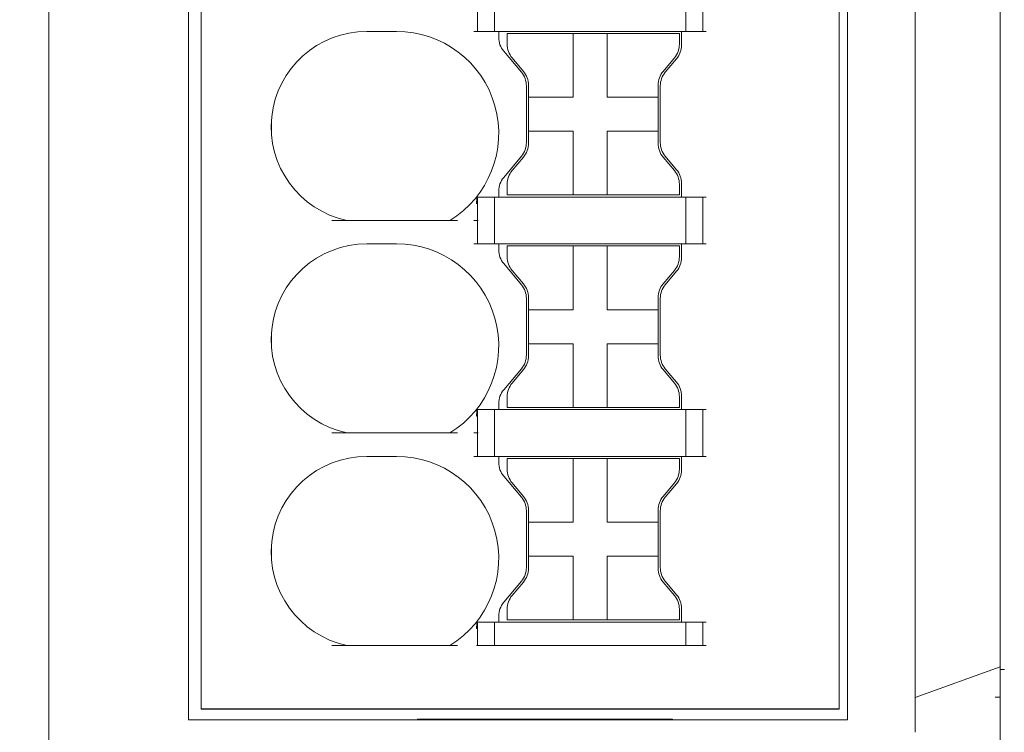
# Model space of a CAD drawing. Header units: millimetres. Extents: x -1114 to 1396, y -630 to 631.
# Tile 670 of 780: x 341 to 364, y 441 to 458. Entities that reach past the tile are written whole.
import ezdxf

# ---------------------------------------------------------------- set-up
doc = ezdxf.new("R2010")
doc.units = ezdxf.units.MM
doc.header["$MEASUREMENT"] = 0

msp = doc.modelspace()

# ---------------------------------------------------------------- linework, layer by layer
msp.add_line((360.3073, 441.2777), (345.3073, 441.2777))
at = {"lineweight": 18}
for points, knots in [([(1038.9843, -629.7647), (1038.9843, -629.7647), (-1111.4882, -629.7647), (-1111.4882, -629.7647), (-1111.4882, -629.7647), (-1111.4882, -629.7647), (-1111.4882, 630.7883), (-1111.4882, 630.7883), (-1111.4882, 630.7883), (-1111.4882, 630.7883), (1038.9843, 630.7883), (1038.9843, 630.7883)], [0, 0, 0, 0, 0.3333333, 0.3333333, 0.3333333, 0.3333333, 0.6666667, 0.6666667, 0.6666667, 0.6666667, 1, 1, 1, 1]), ([(362.0939, 442.2109), (362.0935, 442.712), (362.0936, 443.213), (362.0936, 443.7141), (362.0936, 443.7141), (362.0937, 444.2152), (362.0937, 444.7163), (362.0936, 445.2173), (362.0936, 445.2173), (362.0936, 446.2195), (362.0936, 447.2216), (362.0936, 448.2238), (362.0936, 448.2238), (362.0936, 450.228), (362.0936, 452.2323), (362.0936, 454.2366), (362.0936, 454.2366), (362.0936, 458.2452), (362.0937, 462.2538), (362.0936, 466.2623)], [0, 0, 0, 0, 0.2, 0.2, 0.2, 0.2, 0.4, 0.4, 0.4, 0.4, 0.6, 0.6, 0.6, 0.6, 0.8, 0.8, 0.8, 0.8, 1, 1, 1, 1]), ([(364.0936, 466.2623), (364.0936, 462.3518), (364.0936, 458.4413), (364.0936, 454.5307), (364.0936, 454.5307), (364.0936, 452.5754), (364.0936, 450.6202), (364.0936, 448.6649), (364.0936, 448.6649), (364.0936, 447.6873), (364.0936, 446.7096), (364.0936, 445.732), (364.0936, 445.732), (364.0936, 444.7544), (364.0936, 443.7767), (364.0936, 442.7991)], [0, 0, 0, 0, 0.25, 0.25, 0.25, 0.25, 0.5, 0.5, 0.5, 0.5, 0.75, 0.75, 0.75, 0.75, 1, 1, 1, 1]), ([(349.2026, 457.2277), (348.0518, 457.2277), (347.0865, 456.3593), (346.9651, 455.2149), (346.9651, 455.2149), (346.8438, 454.0705), (347.6056, 453.019), (348.7309, 452.7777)], [0, 0, 0, 0, 0.5, 0.5, 0.5, 0.5, 1, 1, 1, 1]), ([(349.2026, 457.2277), (348.0518, 457.2277), (347.0865, 456.3593), (346.9651, 455.2149), (346.9651, 455.2149), (346.8438, 454.0705), (347.6056, 453.019), (348.7309, 452.7777)], [0, 0, 0, 0, 0.5, 0.5, 0.5, 0.5, 1, 1, 1, 1]), ([(351.1506, 452.7777), (352.0696, 453.3372), (352.504, 454.4399), (352.2135, 455.4758), (352.2135, 455.4758), (351.9229, 456.5117), (350.9785, 457.2277), (349.9026, 457.2277)], [0, 0, 0, 0, 0.5, 0.5, 0.5, 0.5, 1, 1, 1, 1]), ([(351.1506, 452.7777), (352.0696, 453.3372), (352.504, 454.4399), (352.2135, 455.4758), (352.2135, 455.4758), (351.9229, 456.5117), (350.9785, 457.2277), (349.9026, 457.2277)], [0, 0, 0, 0, 0.5, 0.5, 0.5, 0.5, 1, 1, 1, 1]), ([(351.778, 453.1746), (351.78, 453.1918), (351.7819, 453.209), (351.7835, 453.2258), (351.7835, 453.2258), (351.7846, 453.2379), (351.7855, 453.2499), (351.7861, 453.2618), (351.7861, 453.2618), (351.787, 453.2783), (351.7874, 453.2949), (351.7863, 453.3068), (351.7863, 453.3068), (351.7855, 453.3154), (351.7839, 453.3216), (351.7823, 453.3277)], [0, 0, 0, 0, 0.25, 0.25, 0.25, 0.25, 0.5, 0.5, 0.5, 0.5, 0.75, 0.75, 0.75, 0.75, 1, 1, 1, 1]), ([(351.7823, 453.3277), (351.7848, 453.3277), (351.7876, 453.3277), (351.7901, 453.3277), (351.7901, 453.3277), (351.7925, 453.3277), (351.7947, 453.3277), (351.7961, 453.3277)], [0, 0, 0, 0, 0.5, 0.5, 0.5, 0.5, 1, 1, 1, 1]), ([(351.7961, 453.3277), (351.7999, 453.3117), (351.8039, 453.2728), (351.8049, 453.2574), (351.8049, 453.2574), (351.8066, 453.2322), (351.8074, 453.1896), (351.8074, 453.1746)], [0, 0, 0, 0, 0.5, 0.5, 0.5, 0.5, 1, 1, 1, 1]), ([(349.2026, 452.2277), (348.0518, 452.2277), (347.0865, 451.3593), (346.9651, 450.2149), (346.9651, 450.2149), (346.8438, 449.0705), (347.6056, 448.019), (348.7309, 447.7777)], [0, 0, 0, 0, 0.5, 0.5, 0.5, 0.5, 1, 1, 1, 1]), ([(349.2026, 452.2277), (348.0518, 452.2277), (347.0865, 451.3593), (346.9651, 450.2149), (346.9651, 450.2149), (346.8438, 449.0705), (347.6056, 448.019), (348.7309, 447.7777)], [0, 0, 0, 0, 0.5, 0.5, 0.5, 0.5, 1, 1, 1, 1]), ([(351.1506, 447.7777), (352.0696, 448.3372), (352.504, 449.4399), (352.2135, 450.4758), (352.2135, 450.4758), (351.9229, 451.5117), (350.9785, 452.2277), (349.9026, 452.2277)], [0, 0, 0, 0, 0.5, 0.5, 0.5, 0.5, 1, 1, 1, 1]), ([(351.1506, 447.7777), (352.0696, 448.3372), (352.504, 449.4399), (352.2135, 450.4758), (352.2135, 450.4758), (351.9229, 451.5117), (350.9785, 452.2277), (349.9026, 452.2277)], [0, 0, 0, 0, 0.5, 0.5, 0.5, 0.5, 1, 1, 1, 1]), ([(351.778, 448.1746), (351.78, 448.1918), (351.7819, 448.209), (351.7835, 448.2258), (351.7835, 448.2258), (351.7846, 448.2379), (351.7855, 448.2499), (351.7861, 448.2618), (351.7861, 448.2618), (351.787, 448.2783), (351.7874, 448.2949), (351.7863, 448.3068), (351.7863, 448.3068), (351.7855, 448.3154), (351.7839, 448.3216), (351.7823, 448.3277)], [0, 0, 0, 0, 0.25, 0.25, 0.25, 0.25, 0.5, 0.5, 0.5, 0.5, 0.75, 0.75, 0.75, 0.75, 1, 1, 1, 1]), ([(351.7823, 448.3277), (351.7848, 448.3277), (351.7876, 448.3277), (351.7901, 448.3277), (351.7901, 448.3277), (351.7925, 448.3277), (351.7947, 448.3277), (351.7961, 448.3277)], [0, 0, 0, 0, 0.5, 0.5, 0.5, 0.5, 1, 1, 1, 1]), ([(351.7961, 448.3277), (351.7999, 448.3117), (351.8039, 448.2728), (351.8049, 448.2574), (351.8049, 448.2574), (351.8066, 448.2322), (351.8074, 448.1896), (351.8074, 448.1746)], [0, 0, 0, 0, 0.5, 0.5, 0.5, 0.5, 1, 1, 1, 1]), ([(349.2026, 447.2277), (348.0518, 447.2277), (347.0865, 446.3593), (346.9651, 445.2149), (346.9651, 445.2149), (346.8438, 444.0705), (347.6056, 443.019), (348.7309, 442.7777)], [0, 0, 0, 0, 0.5, 0.5, 0.5, 0.5, 1, 1, 1, 1]), ([(349.2026, 447.2277), (348.0518, 447.2277), (347.0865, 446.3593), (346.9651, 445.2149), (346.9651, 445.2149), (346.8438, 444.0705), (347.6056, 443.019), (348.7309, 442.7777)], [0, 0, 0, 0, 0.5, 0.5, 0.5, 0.5, 1, 1, 1, 1]), ([(351.1506, 442.7777), (352.0696, 443.3372), (352.504, 444.4399), (352.2135, 445.4758), (352.2135, 445.4758), (351.9229, 446.5117), (350.9785, 447.2277), (349.9026, 447.2277)], [0, 0, 0, 0, 0.5, 0.5, 0.5, 0.5, 1, 1, 1, 1]), ([(351.1506, 442.7777), (352.0696, 443.3372), (352.504, 444.4399), (352.2135, 445.4758), (352.2135, 445.4758), (351.9229, 446.5117), (350.9785, 447.2277), (349.9026, 447.2277)], [0, 0, 0, 0, 0.5, 0.5, 0.5, 0.5, 1, 1, 1, 1]), ([(351.778, 443.1746), (351.78, 443.1918), (351.7819, 443.209), (351.7835, 443.2258), (351.7835, 443.2258), (351.7846, 443.2379), (351.7855, 443.2499), (351.7861, 443.2618), (351.7861, 443.2618), (351.787, 443.2783), (351.7874, 443.2949), (351.7863, 443.3068), (351.7863, 443.3068), (351.7855, 443.3154), (351.7839, 443.3216), (351.7823, 443.3277)], [0, 0, 0, 0, 0.25, 0.25, 0.25, 0.25, 0.5, 0.5, 0.5, 0.5, 0.75, 0.75, 0.75, 0.75, 1, 1, 1, 1]), ([(351.7823, 443.3277), (351.7848, 443.3277), (351.7876, 443.3277), (351.7901, 443.3277), (351.7901, 443.3277), (351.7925, 443.3277), (351.7947, 443.3277), (351.7961, 443.3277)], [0, 0, 0, 0, 0.5, 0.5, 0.5, 0.5, 1, 1, 1, 1]), ([(351.7961, 443.3277), (351.7999, 443.3117), (351.8039, 443.2728), (351.8049, 443.2574), (351.8049, 443.2574), (351.8066, 443.2322), (351.8074, 443.1896), (351.8074, 443.1746)], [0, 0, 0, 0, 0.5, 0.5, 0.5, 0.5, 1, 1, 1, 1]), ([(364.0936, 439.2607), (364.0936, 439.2592), (364.0936, 439.2795), (364.0936, 439.3317), (364.0936, 439.3317), (364.0936, 439.3838), (364.0936, 439.4637), (364.0936, 439.5687), (364.0936, 439.5687), (364.0936, 439.7787), (364.0936, 440.0905), (364.0936, 440.4522), (364.0936, 440.4522), (364.0936, 440.633), (364.0936, 440.8255), (364.0936, 441.0218), (364.0936, 441.0218), (364.0936, 441.2181), (364.0936, 441.4165), (364.0936, 441.614)], [0, 0, 0, 0, 0.2, 0.2, 0.2, 0.2, 0.4, 0.4, 0.4, 0.4, 0.6, 0.6, 0.6, 0.6, 0.8, 0.8, 0.8, 0.8, 1, 1, 1, 1]), ([(362.0951, 440.7336), (362.0955, 440.7772), (362.0954, 440.821), (362.095, 440.8649), (362.095, 440.8649), (362.0946, 440.9088), (362.0939, 440.9529), (362.0934, 440.997), (362.0934, 440.997), (362.0923, 441.0852), (362.0917, 441.1736), (362.0948, 441.2623)], [0, 0, 0, 0, 0.3333333, 0.3333333, 0.3333333, 0.3333333, 0.6666667, 0.6666667, 0.6666667, 0.6666667, 1, 1, 1, 1])]:
    msp.add_open_spline(points, degree=3, knots=knots, dxfattribs=at)
for points in [[(341.7239, 441.2623), (341.7239, 441.2623), (341.7239, 469.4623), (341.7239, 469.4623)], [(341.7239, 441.2623), (341.7239, 441.2623), (341.7239, 469.4623), (341.7239, 469.4623)], [(360.5073, 441.0277), (360.5073, 441.0277), (360.5073, 468.0277), (360.5073, 468.0277)], [(345.0073, 441.0277), (345.0073, 441.0277), (345.0073, 467.7931), (345.0073, 467.7931)], [(345.3073, 441.2777), (345.3073, 441.2777), (345.3073, 467.7777), (345.3073, 467.7777)], [(345.3073, 441.2777), (345.3073, 441.2777), (345.3073, 467.7777), (345.3073, 467.7777)], [(360.3073, 467.7777), (360.3073, 467.7777), (360.3073, 441.2777), (360.3073, 441.2777)], [(360.3073, 467.7777), (360.3073, 467.7777), (360.3073, 441.2777), (360.3073, 441.2777)], [(352.2026, 457.2277), (352.2026, 457.2277), (352.2026, 458.3277), (352.2026, 458.3277)], [(356.7026, 457.2277), (356.7026, 457.2277), (356.7026, 458.3277), (356.7026, 458.3277)], [(357.1026, 457.2277), (357.1026, 457.2277), (357.1026, 458.3277), (357.1026, 458.3277)], [(351.8026, 457.7777), (351.8026, 457.7777), (351.8026, 457.2277), (351.8026, 457.2277)], [(349.9026, 457.2277), (349.9026, 457.2277), (349.2026, 457.2277), (349.2026, 457.2277)], [(349.9026, 457.2277), (349.9026, 457.2277), (349.2026, 457.2277), (349.2026, 457.2277)], [(351.8187, 457.2277), (351.8187, 457.2277), (351.7206, 457.2277), (351.7206, 457.2277)], [(351.8187, 457.2277), (351.8187, 457.2277), (352.1865, 457.2277), (352.1865, 457.2277)], [(352.2846, 457.2277), (352.2846, 457.2277), (352.1865, 457.2277), (352.1865, 457.2277)], [(356.6206, 457.2277), (356.6206, 457.2277), (352.2846, 457.2277), (352.2846, 457.2277)], [(352.3026, 457.2277), (352.3026, 457.2277), (352.3026, 457.0844), (352.3026, 457.0844)], [(352.3026, 457.2277), (352.3026, 457.2277), (352.3026, 457.0844), (352.3026, 457.0844)], [(352.3026, 457.0844), (352.3026, 456.9668), (352.344, 456.853), (352.4196, 456.763)], [(352.3026, 457.0844), (352.3026, 456.9668), (352.344, 456.853), (352.4196, 456.763)], [(352.5013, 457.1777), (352.5013, 457.1777), (354.0513, 457.1777), (354.0513, 457.1777)], [(352.5013, 457.1777), (352.5013, 457.1777), (352.5013, 456.9238), (352.5013, 456.9238)], [(354.0513, 457.1777), (354.0513, 457.1777), (354.8513, 457.1777), (354.8513, 457.1777)], [(354.0513, 457.1777), (354.0513, 457.1777), (354.0513, 455.6777), (354.0513, 455.6777)], [(354.8513, 457.1777), (354.8513, 457.1777), (354.8513, 455.6777), (354.8513, 455.6777)], [(354.8513, 457.1777), (354.8513, 457.1777), (356.5513, 457.1777), (356.5513, 457.1777)], [(356.5513, 457.1777), (356.5513, 457.1777), (356.5513, 456.9238), (356.5513, 456.9238)], [(356.6026, 456.9056), (356.6026, 456.9056), (356.6026, 457.2277), (356.6026, 457.2277)], [(356.6026, 456.9056), (356.6026, 456.9056), (356.6026, 457.2277), (356.6026, 457.2277)], [(356.7187, 457.2277), (356.7187, 457.2277), (356.6206, 457.2277), (356.6206, 457.2277)], [(356.7187, 457.2277), (356.7187, 457.2277), (357.0865, 457.2277), (357.0865, 457.2277)], [(357.1846, 457.2277), (357.1846, 457.2277), (357.0865, 457.2277), (357.0865, 457.2277)], [(352.5013, 456.9238), (352.5013, 456.8063), (352.5428, 456.6925), (352.6183, 456.6024)], [(356.4344, 456.6024), (356.5099, 456.6925), (356.5513, 456.8063), (356.5513, 456.9238)], [(356.4856, 456.5842), (356.5612, 456.6743), (356.6026, 456.7881), (356.6026, 456.9056)], [(356.4856, 456.5842), (356.5612, 456.6743), (356.6026, 456.7881), (356.6026, 456.9056)], [(352.4196, 456.763), (352.4196, 456.763), (352.8356, 456.2672), (352.8356, 456.2672)], [(352.4196, 456.763), (352.4196, 456.763), (352.8356, 456.2672), (352.8356, 456.2672)], [(352.8844, 456.2853), (352.8844, 456.2853), (352.6183, 456.6024), (352.6183, 456.6024)], [(356.4344, 456.6024), (356.4344, 456.6024), (356.1683, 456.2853), (356.1683, 456.2853)], [(356.2196, 456.2671), (356.2196, 456.2671), (356.4856, 456.5842), (356.4856, 456.5842)], [(356.2196, 456.2671), (356.2196, 456.2671), (356.4856, 456.5842), (356.4856, 456.5842)], [(352.9526, 455.9458), (352.9526, 456.0633), (352.9112, 456.1771), (352.8356, 456.2672)], [(352.9526, 455.9458), (352.9526, 456.0633), (352.9112, 456.1771), (352.8356, 456.2672)], [(353.0013, 455.964), (353.0013, 456.0815), (352.9599, 456.1953), (352.8844, 456.2853)], [(356.1683, 456.2853), (356.0928, 456.1953), (356.0513, 456.0815), (356.0513, 455.964)], [(356.2196, 456.2671), (356.144, 456.1771), (356.1026, 456.0633), (356.1026, 455.9458)], [(356.2196, 456.2671), (356.144, 456.1771), (356.1026, 456.0633), (356.1026, 455.9458)], [(352.9526, 455.9458), (352.9526, 455.9458), (352.9526, 454.6097), (352.9526, 454.6097)], [(352.9526, 455.9458), (352.9526, 455.9458), (352.9526, 454.6097), (352.9526, 454.6097)], [(353.0013, 455.6777), (353.0013, 455.6777), (353.0013, 455.964), (353.0013, 455.964)], [(356.0513, 455.964), (356.0513, 455.964), (356.0513, 455.6777), (356.0513, 455.6777)], [(356.1026, 454.6097), (356.1026, 454.6097), (356.1026, 455.9458), (356.1026, 455.9458)], [(356.1026, 454.6097), (356.1026, 454.6097), (356.1026, 455.9458), (356.1026, 455.9458)], [(353.0013, 455.6777), (353.0013, 455.6777), (353.0013, 454.8777), (353.0013, 454.8777)], [(354.0513, 455.6777), (354.0513, 455.6777), (353.0013, 455.6777), (353.0013, 455.6777)], [(356.0513, 455.6777), (356.0513, 455.6777), (354.8513, 455.6777), (354.8513, 455.6777)], [(356.0513, 454.8777), (356.0513, 454.8777), (356.0513, 455.6777), (356.0513, 455.6777)], [(346.9576, 454.8278), (346.9576, 454.8278), (346.9576, 455.1277), (346.9576, 455.1277)], [(353.0013, 454.8777), (353.0013, 454.8777), (354.0513, 454.8777), (354.0513, 454.8777)], [(353.0013, 454.5915), (353.0013, 454.5915), (353.0013, 454.8777), (353.0013, 454.8777)], [(354.0513, 454.8777), (354.0513, 454.8777), (354.0513, 454.3612), (354.0513, 454.3612)], [(354.8513, 454.8777), (354.8513, 454.8777), (354.8513, 454.3612), (354.8513, 454.3612)], [(354.8513, 454.8777), (354.8513, 454.8777), (356.0513, 454.8777), (356.0513, 454.8777)], [(356.0513, 454.8777), (356.0513, 454.8777), (356.0513, 454.5915), (356.0513, 454.5915)], [(352.8356, 454.2883), (352.9112, 454.3784), (352.9526, 454.4922), (352.9526, 454.6097)], [(352.8356, 454.2883), (352.9112, 454.3784), (352.9526, 454.4922), (352.9526, 454.6097)], [(352.8844, 454.2701), (352.9599, 454.3602), (353.0013, 454.474), (353.0013, 454.5915)], [(356.0513, 454.5915), (356.0513, 454.474), (356.0928, 454.3602), (356.1683, 454.2701)], [(356.1026, 454.6097), (356.1026, 454.4922), (356.144, 454.3784), (356.2196, 454.2883)], [(356.1026, 454.6097), (356.1026, 454.4922), (356.144, 454.3784), (356.2196, 454.2883)], [(352.8356, 454.2883), (352.8356, 454.2883), (352.4196, 453.7925), (352.4196, 453.7925)], [(352.8356, 454.2883), (352.8356, 454.2883), (352.4196, 453.7925), (352.4196, 453.7925)], [(354.0513, 454.3612), (354.0513, 454.3612), (354.0513, 453.3777), (354.0513, 453.3777)], [(354.8513, 454.3612), (354.8513, 454.3612), (354.8513, 453.3777), (354.8513, 453.3777)], [(356.4856, 453.9713), (356.4856, 453.9713), (356.2196, 454.2883), (356.2196, 454.2883)], [(356.4856, 453.9713), (356.4856, 453.9713), (356.2196, 454.2883), (356.2196, 454.2883)], [(352.6183, 453.9531), (352.6183, 453.9531), (352.8844, 454.2701), (352.8844, 454.2701)], [(356.1683, 454.2701), (356.1683, 454.2701), (356.4344, 453.9531), (356.4344, 453.9531)], [(352.6183, 453.9531), (352.5428, 453.863), (352.5013, 453.7492), (352.5013, 453.6317)], [(356.5513, 453.6317), (356.5513, 453.7492), (356.5099, 453.863), (356.4344, 453.9531)], [(356.6026, 453.6499), (356.6026, 453.7674), (356.5612, 453.8812), (356.4856, 453.9713)], [(356.6026, 453.6499), (356.6026, 453.7674), (356.5612, 453.8812), (356.4856, 453.9713)], [(352.4196, 453.7925), (352.344, 453.7025), (352.3026, 453.5887), (352.3026, 453.4711)], [(352.4196, 453.7925), (352.344, 453.7025), (352.3026, 453.5887), (352.3026, 453.4711)], [(352.5013, 453.6317), (352.5013, 453.6317), (352.5013, 453.3777), (352.5013, 453.3777)], [(356.5513, 453.6317), (356.5513, 453.6317), (356.5513, 453.3777), (356.5513, 453.3777)], [(356.6026, 453.3277), (356.6026, 453.3277), (356.6026, 453.6499), (356.6026, 453.6499)], [(356.6026, 453.3277), (356.6026, 453.3277), (356.6026, 453.6499), (356.6026, 453.6499)], [(352.3026, 453.4711), (352.3026, 453.4711), (352.3026, 453.3277), (352.3026, 453.3277)], [(352.3026, 453.4711), (352.3026, 453.4711), (352.3026, 453.3277), (352.3026, 453.3277)], [(352.5013, 453.3777), (352.5013, 453.3777), (354.0513, 453.3777), (354.0513, 453.3777)], [(354.0513, 453.3777), (354.0513, 453.3777), (354.8513, 453.3777), (354.8513, 453.3777)], [(354.8513, 453.3777), (354.8513, 453.3777), (356.5513, 453.3777), (356.5513, 453.3777)], [(351.778, 453.1746), (351.778, 453.1746), (351.8074, 453.1746), (351.8074, 453.1746)], [(352.1865, 453.3277), (352.1865, 453.3277), (351.7961, 453.3277), (351.7961, 453.3277)], [(351.8026, 453.1746), (351.8026, 453.1746), (351.8026, 452.7777), (351.8026, 452.7777)], [(352.1865, 453.3277), (352.1865, 453.3277), (352.2846, 453.3277), (352.2846, 453.3277)], [(352.2026, 452.2277), (352.2026, 452.2277), (352.2026, 453.3277), (352.2026, 453.3277)], [(356.6206, 453.3277), (356.6206, 453.3277), (352.2846, 453.3277), (352.2846, 453.3277)], [(356.6206, 453.3277), (356.6206, 453.3277), (356.7187, 453.3277), (356.7187, 453.3277)], [(356.7026, 452.2277), (356.7026, 452.2277), (356.7026, 453.3277), (356.7026, 453.3277)], [(357.0865, 453.3277), (357.0865, 453.3277), (356.7187, 453.3277), (356.7187, 453.3277)], [(357.0865, 453.3277), (357.0865, 453.3277), (357.1846, 453.3277), (357.1846, 453.3277)], [(357.1026, 452.2277), (357.1026, 452.2277), (357.1026, 453.3277), (357.1026, 453.3277)], [(351.3335, 452.7777), (351.3335, 452.7777), (348.3765, 452.7777), (348.3765, 452.7777)], [(351.7206, 452.7777), (351.7206, 452.7777), (351.8187, 452.7777), (351.8187, 452.7777)], [(351.8026, 452.7777), (351.8026, 452.7777), (351.8026, 452.2277), (351.8026, 452.2277)], [(349.9026, 452.2277), (349.9026, 452.2277), (349.2026, 452.2277), (349.2026, 452.2277)], [(349.9026, 452.2277), (349.9026, 452.2277), (349.2026, 452.2277), (349.2026, 452.2277)], [(351.8187, 452.2277), (351.8187, 452.2277), (351.7206, 452.2277), (351.7206, 452.2277)], [(351.8187, 452.2277), (351.8187, 452.2277), (352.1865, 452.2277), (352.1865, 452.2277)], [(352.2846, 452.2277), (352.2846, 452.2277), (352.1865, 452.2277), (352.1865, 452.2277)], [(356.6206, 452.2277), (356.6206, 452.2277), (352.2846, 452.2277), (352.2846, 452.2277)], [(352.3026, 452.2277), (352.3026, 452.2277), (352.3026, 452.0844), (352.3026, 452.0844)], [(352.3026, 452.2277), (352.3026, 452.2277), (352.3026, 452.0844), (352.3026, 452.0844)], [(356.6026, 451.9056), (356.6026, 451.9056), (356.6026, 452.2277), (356.6026, 452.2277)], [(356.6026, 451.9056), (356.6026, 451.9056), (356.6026, 452.2277), (356.6026, 452.2277)], [(356.7187, 452.2277), (356.7187, 452.2277), (356.6206, 452.2277), (356.6206, 452.2277)], [(356.7187, 452.2277), (356.7187, 452.2277), (357.0865, 452.2277), (357.0865, 452.2277)], [(357.1846, 452.2277), (357.1846, 452.2277), (357.0865, 452.2277), (357.0865, 452.2277)], [(352.3026, 452.0844), (352.3026, 451.9668), (352.344, 451.853), (352.4196, 451.763)], [(352.3026, 452.0844), (352.3026, 451.9668), (352.344, 451.853), (352.4196, 451.763)], [(352.5013, 452.1777), (352.5013, 452.1777), (354.0513, 452.1777), (354.0513, 452.1777)], [(352.5013, 452.1777), (352.5013, 452.1777), (352.5013, 451.9238), (352.5013, 451.9238)], [(354.0513, 452.1777), (354.0513, 452.1777), (354.8513, 452.1777), (354.8513, 452.1777)], [(354.0513, 452.1777), (354.0513, 452.1777), (354.0513, 450.6777), (354.0513, 450.6777)], [(354.8513, 452.1777), (354.8513, 452.1777), (354.8513, 450.6777), (354.8513, 450.6777)], [(354.8513, 452.1777), (354.8513, 452.1777), (356.5513, 452.1777), (356.5513, 452.1777)], [(356.5513, 452.1777), (356.5513, 452.1777), (356.5513, 451.9238), (356.5513, 451.9238)], [(352.4196, 451.763), (352.4196, 451.763), (352.8356, 451.2672), (352.8356, 451.2672)], [(352.4196, 451.763), (352.4196, 451.763), (352.8356, 451.2672), (352.8356, 451.2672)], [(352.5013, 451.9238), (352.5013, 451.8063), (352.5428, 451.6925), (352.6183, 451.6024)], [(356.4344, 451.6024), (356.5099, 451.6925), (356.5513, 451.8063), (356.5513, 451.9238)], [(356.4856, 451.5842), (356.5612, 451.6743), (356.6026, 451.7881), (356.6026, 451.9056)], [(356.4856, 451.5842), (356.5612, 451.6743), (356.6026, 451.7881), (356.6026, 451.9056)], [(352.8844, 451.2853), (352.8844, 451.2853), (352.6183, 451.6024), (352.6183, 451.6024)], [(356.4344, 451.6024), (356.4344, 451.6024), (356.1683, 451.2853), (356.1683, 451.2853)], [(356.2196, 451.2671), (356.2196, 451.2671), (356.4856, 451.5842), (356.4856, 451.5842)], [(356.2196, 451.2671), (356.2196, 451.2671), (356.4856, 451.5842), (356.4856, 451.5842)], [(353.0013, 450.964), (353.0013, 451.0815), (352.9599, 451.1953), (352.8844, 451.2853)], [(356.1683, 451.2853), (356.0928, 451.1953), (356.0513, 451.0815), (356.0513, 450.964)], [(352.9526, 450.9458), (352.9526, 451.0633), (352.9112, 451.1771), (352.8356, 451.2672)], [(352.9526, 450.9458), (352.9526, 451.0633), (352.9112, 451.1771), (352.8356, 451.2672)], [(356.2196, 451.2671), (356.144, 451.1771), (356.1026, 451.0633), (356.1026, 450.9458)], [(356.2196, 451.2671), (356.144, 451.1771), (356.1026, 451.0633), (356.1026, 450.9458)], [(352.9526, 450.9458), (352.9526, 450.9458), (352.9526, 449.6097), (352.9526, 449.6097)], [(352.9526, 450.9458), (352.9526, 450.9458), (352.9526, 449.6097), (352.9526, 449.6097)], [(353.0013, 450.6777), (353.0013, 450.6777), (353.0013, 450.964), (353.0013, 450.964)], [(356.0513, 450.964), (356.0513, 450.964), (356.0513, 450.6777), (356.0513, 450.6777)], [(356.1026, 449.6097), (356.1026, 449.6097), (356.1026, 450.9458), (356.1026, 450.9458)], [(356.1026, 449.6097), (356.1026, 449.6097), (356.1026, 450.9458), (356.1026, 450.9458)], [(353.0013, 450.6777), (353.0013, 450.6777), (353.0013, 449.8777), (353.0013, 449.8777)], [(354.0513, 450.6777), (354.0513, 450.6777), (353.0013, 450.6777), (353.0013, 450.6777)], [(356.0513, 450.6777), (356.0513, 450.6777), (354.8513, 450.6777), (354.8513, 450.6777)], [(356.0513, 449.8777), (356.0513, 449.8777), (356.0513, 450.6777), (356.0513, 450.6777)], [(346.9576, 449.8278), (346.9576, 449.8278), (346.9576, 450.1277), (346.9576, 450.1277)], [(353.0013, 449.8777), (353.0013, 449.8777), (354.0513, 449.8777), (354.0513, 449.8777)], [(353.0013, 449.5915), (353.0013, 449.5915), (353.0013, 449.8777), (353.0013, 449.8777)], [(354.0513, 449.8777), (354.0513, 449.8777), (354.0513, 449.3612), (354.0513, 449.3612)], [(354.8513, 449.8777), (354.8513, 449.8777), (354.8513, 449.3612), (354.8513, 449.3612)], [(354.8513, 449.8777), (354.8513, 449.8777), (356.0513, 449.8777), (356.0513, 449.8777)], [(356.0513, 449.8777), (356.0513, 449.8777), (356.0513, 449.5915), (356.0513, 449.5915)], [(352.8356, 449.2883), (352.9112, 449.3784), (352.9526, 449.4922), (352.9526, 449.6097)], [(352.8356, 449.2883), (352.9112, 449.3784), (352.9526, 449.4922), (352.9526, 449.6097)], [(352.8844, 449.2701), (352.9599, 449.3602), (353.0013, 449.474), (353.0013, 449.5915)], [(356.0513, 449.5915), (356.0513, 449.474), (356.0928, 449.3602), (356.1683, 449.2701)], [(356.1026, 449.6097), (356.1026, 449.4922), (356.144, 449.3784), (356.2196, 449.2883)], [(356.1026, 449.6097), (356.1026, 449.4922), (356.144, 449.3784), (356.2196, 449.2883)], [(352.8356, 449.2883), (352.8356, 449.2883), (352.4196, 448.7925), (352.4196, 448.7925)], [(352.8356, 449.2883), (352.8356, 449.2883), (352.4196, 448.7925), (352.4196, 448.7925)], [(352.6183, 448.9531), (352.6183, 448.9531), (352.8844, 449.2701), (352.8844, 449.2701)], [(354.0513, 449.3612), (354.0513, 449.3612), (354.0513, 448.3777), (354.0513, 448.3777)], [(354.8513, 449.3612), (354.8513, 449.3612), (354.8513, 448.3777), (354.8513, 448.3777)], [(356.1683, 449.2701), (356.1683, 449.2701), (356.4344, 448.9531), (356.4344, 448.9531)], [(356.4856, 448.9713), (356.4856, 448.9713), (356.2196, 449.2883), (356.2196, 449.2883)], [(356.4856, 448.9713), (356.4856, 448.9713), (356.2196, 449.2883), (356.2196, 449.2883)], [(356.6026, 448.6499), (356.6026, 448.7674), (356.5612, 448.8812), (356.4856, 448.9713)], [(356.6026, 448.6499), (356.6026, 448.7674), (356.5612, 448.8812), (356.4856, 448.9713)], [(352.4196, 448.7925), (352.344, 448.7025), (352.3026, 448.5887), (352.3026, 448.4711)], [(352.4196, 448.7925), (352.344, 448.7025), (352.3026, 448.5887), (352.3026, 448.4711)], [(352.6183, 448.9531), (352.5428, 448.863), (352.5013, 448.7492), (352.5013, 448.6317)], [(356.5513, 448.6317), (356.5513, 448.7492), (356.5099, 448.863), (356.4344, 448.9531)], [(352.5013, 448.6317), (352.5013, 448.6317), (352.5013, 448.3777), (352.5013, 448.3777)], [(356.5513, 448.6317), (356.5513, 448.6317), (356.5513, 448.3777), (356.5513, 448.3777)], [(356.6026, 448.3277), (356.6026, 448.3277), (356.6026, 448.6499), (356.6026, 448.6499)], [(356.6026, 448.3277), (356.6026, 448.3277), (356.6026, 448.6499), (356.6026, 448.6499)], [(352.1865, 448.3277), (352.1865, 448.3277), (351.7961, 448.3277), (351.7961, 448.3277)], [(352.1865, 448.3277), (352.1865, 448.3277), (352.2846, 448.3277), (352.2846, 448.3277)], [(352.2026, 448.3277), (352.2026, 448.3277), (352.2026, 447.2277), (352.2026, 447.2277)], [(356.6206, 448.3277), (356.6206, 448.3277), (352.2846, 448.3277), (352.2846, 448.3277)], [(352.3026, 448.4711), (352.3026, 448.4711), (352.3026, 448.3277), (352.3026, 448.3277)], [(352.3026, 448.4711), (352.3026, 448.4711), (352.3026, 448.3277), (352.3026, 448.3277)], [(352.5013, 448.3777), (352.5013, 448.3777), (354.0513, 448.3777), (354.0513, 448.3777)], [(354.0513, 448.3777), (354.0513, 448.3777), (354.8513, 448.3777), (354.8513, 448.3777)], [(354.8513, 448.3777), (354.8513, 448.3777), (356.5513, 448.3777), (356.5513, 448.3777)], [(356.6206, 448.3277), (356.6206, 448.3277), (356.7187, 448.3277), (356.7187, 448.3277)], [(356.7026, 448.3277), (356.7026, 448.3277), (356.7026, 447.2277), (356.7026, 447.2277)], [(357.0865, 448.3277), (357.0865, 448.3277), (356.7187, 448.3277), (356.7187, 448.3277)], [(357.0865, 448.3277), (357.0865, 448.3277), (357.1846, 448.3277), (357.1846, 448.3277)], [(357.1026, 447.2277), (357.1026, 447.2277), (357.1026, 448.3277), (357.1026, 448.3277)], [(351.778, 448.1746), (351.778, 448.1746), (351.8074, 448.1746), (351.8074, 448.1746)], [(351.8026, 448.1746), (351.8026, 448.1746), (351.8026, 447.7777), (351.8026, 447.7777)], [(351.3335, 447.7777), (351.3335, 447.7777), (348.3765, 447.7777), (348.3765, 447.7777)], [(351.7206, 447.7777), (351.7206, 447.7777), (351.8187, 447.7777), (351.8187, 447.7777)], [(351.8026, 447.7777), (351.8026, 447.7777), (351.8026, 447.2277), (351.8026, 447.2277)], [(349.9026, 447.2277), (349.9026, 447.2277), (349.2026, 447.2277), (349.2026, 447.2277)], [(349.9026, 447.2277), (349.9026, 447.2277), (349.2026, 447.2277), (349.2026, 447.2277)], [(351.8187, 447.2277), (351.8187, 447.2277), (351.7206, 447.2277), (351.7206, 447.2277)], [(351.8187, 447.2277), (351.8187, 447.2277), (352.1865, 447.2277), (352.1865, 447.2277)], [(352.2846, 447.2277), (352.2846, 447.2277), (352.1865, 447.2277), (352.1865, 447.2277)], [(356.6206, 447.2277), (356.6206, 447.2277), (352.2846, 447.2277), (352.2846, 447.2277)], [(352.3026, 447.2277), (352.3026, 447.2277), (352.3026, 447.0844), (352.3026, 447.0844)], [(352.3026, 447.2277), (352.3026, 447.2277), (352.3026, 447.0844), (352.3026, 447.0844)], [(352.5013, 447.1777), (352.5013, 447.1777), (354.0513, 447.1777), (354.0513, 447.1777)], [(352.5013, 447.1777), (352.5013, 447.1777), (352.5013, 446.9238), (352.5013, 446.9238)], [(354.0513, 447.1777), (354.0513, 447.1777), (354.8513, 447.1777), (354.8513, 447.1777)], [(354.0513, 447.1777), (354.0513, 447.1777), (354.0513, 445.6777), (354.0513, 445.6777)], [(354.8513, 447.1777), (354.8513, 447.1777), (356.5513, 447.1777), (356.5513, 447.1777)], [(354.8513, 447.1777), (354.8513, 447.1777), (354.8513, 445.6777), (354.8513, 445.6777)], [(356.5513, 447.1777), (356.5513, 447.1777), (356.5513, 446.9238), (356.5513, 446.9238)], [(356.6026, 446.9056), (356.6026, 446.9056), (356.6026, 447.2277), (356.6026, 447.2277)], [(356.6026, 446.9056), (356.6026, 446.9056), (356.6026, 447.2277), (356.6026, 447.2277)], [(356.7187, 447.2277), (356.7187, 447.2277), (356.6206, 447.2277), (356.6206, 447.2277)], [(356.7187, 447.2277), (356.7187, 447.2277), (357.0865, 447.2277), (357.0865, 447.2277)], [(357.1846, 447.2277), (357.1846, 447.2277), (357.0865, 447.2277), (357.0865, 447.2277)], [(352.3026, 447.0844), (352.3026, 446.9668), (352.344, 446.853), (352.4196, 446.763)], [(352.3026, 447.0844), (352.3026, 446.9668), (352.344, 446.853), (352.4196, 446.763)], [(352.5013, 446.9238), (352.5013, 446.8063), (352.5428, 446.6925), (352.6183, 446.6024)], [(356.4344, 446.6024), (356.5099, 446.6925), (356.5513, 446.8063), (356.5513, 446.9238)], [(356.4856, 446.5842), (356.5612, 446.6743), (356.6026, 446.7881), (356.6026, 446.9056)], [(356.4856, 446.5842), (356.5612, 446.6743), (356.6026, 446.7881), (356.6026, 446.9056)], [(352.4196, 446.763), (352.4196, 446.763), (352.8356, 446.2672), (352.8356, 446.2672)], [(352.4196, 446.763), (352.4196, 446.763), (352.8356, 446.2672), (352.8356, 446.2672)], [(352.8844, 446.2853), (352.8844, 446.2853), (352.6183, 446.6024), (352.6183, 446.6024)], [(356.4344, 446.6024), (356.4344, 446.6024), (356.1683, 446.2853), (356.1683, 446.2853)], [(356.2196, 446.2671), (356.2196, 446.2671), (356.4856, 446.5842), (356.4856, 446.5842)], [(356.2196, 446.2671), (356.2196, 446.2671), (356.4856, 446.5842), (356.4856, 446.5842)], [(352.9526, 445.9458), (352.9526, 446.0633), (352.9112, 446.1771), (352.8356, 446.2672)], [(352.9526, 445.9458), (352.9526, 446.0633), (352.9112, 446.1771), (352.8356, 446.2672)], [(353.0013, 445.964), (353.0013, 446.0815), (352.9599, 446.1953), (352.8844, 446.2853)], [(356.1683, 446.2853), (356.0928, 446.1953), (356.0513, 446.0815), (356.0513, 445.964)], [(356.2196, 446.2671), (356.144, 446.1771), (356.1026, 446.0633), (356.1026, 445.9458)], [(356.2196, 446.2671), (356.144, 446.1771), (356.1026, 446.0633), (356.1026, 445.9458)], [(353.0013, 445.6777), (353.0013, 445.6777), (353.0013, 445.964), (353.0013, 445.964)], [(356.0513, 445.964), (356.0513, 445.964), (356.0513, 445.6777), (356.0513, 445.6777)], [(352.9526, 445.9458), (352.9526, 445.9458), (352.9526, 444.6097), (352.9526, 444.6097)], [(352.9526, 445.9458), (352.9526, 445.9458), (352.9526, 444.6097), (352.9526, 444.6097)], [(356.1026, 444.6097), (356.1026, 444.6097), (356.1026, 445.9458), (356.1026, 445.9458)], [(356.1026, 444.6097), (356.1026, 444.6097), (356.1026, 445.9458), (356.1026, 445.9458)], [(353.0013, 445.6777), (353.0013, 445.6777), (353.0013, 444.8777), (353.0013, 444.8777)], [(354.0513, 445.6777), (354.0513, 445.6777), (353.0013, 445.6777), (353.0013, 445.6777)], [(356.0513, 445.6777), (356.0513, 445.6777), (354.8513, 445.6777), (354.8513, 445.6777)], [(356.0513, 444.8777), (356.0513, 444.8777), (356.0513, 445.6777), (356.0513, 445.6777)], [(346.9576, 444.8278), (346.9576, 444.8278), (346.9576, 445.1277), (346.9576, 445.1277)], [(353.0013, 444.8777), (353.0013, 444.8777), (354.0513, 444.8777), (354.0513, 444.8777)], [(353.0013, 444.5915), (353.0013, 444.5915), (353.0013, 444.8777), (353.0013, 444.8777)], [(354.0513, 444.8777), (354.0513, 444.8777), (354.0513, 444.3612), (354.0513, 444.3612)], [(354.8513, 444.8777), (354.8513, 444.8777), (356.0513, 444.8777), (356.0513, 444.8777)], [(354.8513, 444.8777), (354.8513, 444.8777), (354.8513, 444.3612), (354.8513, 444.3612)], [(356.0513, 444.8777), (356.0513, 444.8777), (356.0513, 444.5915), (356.0513, 444.5915)], [(352.8356, 444.2883), (352.9112, 444.3784), (352.9526, 444.4922), (352.9526, 444.6097)], [(352.8356, 444.2883), (352.9112, 444.3784), (352.9526, 444.4922), (352.9526, 444.6097)], [(352.8844, 444.2701), (352.9599, 444.3602), (353.0013, 444.474), (353.0013, 444.5915)], [(356.0513, 444.5915), (356.0513, 444.474), (356.0928, 444.3602), (356.1683, 444.2701)], [(356.1026, 444.6097), (356.1026, 444.4922), (356.144, 444.3784), (356.2196, 444.2883)], [(356.1026, 444.6097), (356.1026, 444.4922), (356.144, 444.3784), (356.2196, 444.2883)], [(354.0513, 444.3612), (354.0513, 444.3612), (354.0513, 443.3777), (354.0513, 443.3777)], [(354.8513, 444.3612), (354.8513, 444.3612), (354.8513, 443.3777), (354.8513, 443.3777)], [(352.8356, 444.2883), (352.8356, 444.2883), (352.4196, 443.7925), (352.4196, 443.7925)], [(352.8356, 444.2883), (352.8356, 444.2883), (352.4196, 443.7925), (352.4196, 443.7925)], [(352.6183, 443.9531), (352.6183, 443.9531), (352.8844, 444.2701), (352.8844, 444.2701)], [(356.1683, 444.2701), (356.1683, 444.2701), (356.4344, 443.9531), (356.4344, 443.9531)], [(356.4856, 443.9713), (356.4856, 443.9713), (356.2196, 444.2883), (356.2196, 444.2883)], [(356.4856, 443.9713), (356.4856, 443.9713), (356.2196, 444.2883), (356.2196, 444.2883)], [(352.6183, 443.9531), (352.5428, 443.863), (352.5013, 443.7492), (352.5013, 443.6317)], [(356.5513, 443.6317), (356.5513, 443.7492), (356.5099, 443.863), (356.4344, 443.9531)], [(356.6026, 443.6499), (356.6026, 443.7674), (356.5612, 443.8812), (356.4856, 443.9713)], [(356.6026, 443.6499), (356.6026, 443.7674), (356.5612, 443.8812), (356.4856, 443.9713)], [(352.4196, 443.7925), (352.344, 443.7025), (352.3026, 443.5887), (352.3026, 443.4711)], [(352.4196, 443.7925), (352.344, 443.7025), (352.3026, 443.5887), (352.3026, 443.4711)], [(352.5013, 443.6317), (352.5013, 443.6317), (352.5013, 443.3777), (352.5013, 443.3777)], [(356.5513, 443.6317), (356.5513, 443.6317), (356.5513, 443.3777), (356.5513, 443.3777)], [(356.6026, 443.3277), (356.6026, 443.3277), (356.6026, 443.6499), (356.6026, 443.6499)], [(356.6026, 443.3277), (356.6026, 443.3277), (356.6026, 443.6499), (356.6026, 443.6499)], [(352.3026, 443.4711), (352.3026, 443.4711), (352.3026, 443.3277), (352.3026, 443.3277)], [(352.3026, 443.4711), (352.3026, 443.4711), (352.3026, 443.3277), (352.3026, 443.3277)], [(351.778, 443.1746), (351.778, 443.1746), (351.8074, 443.1746), (351.8074, 443.1746)], [(352.1865, 443.3277), (352.1865, 443.3277), (351.7961, 443.3277), (351.7961, 443.3277)], [(351.8026, 443.1746), (351.8026, 443.1746), (351.8026, 442.7777), (351.8026, 442.7777)], [(352.1865, 443.3277), (352.1865, 443.3277), (352.2846, 443.3277), (352.2846, 443.3277)], [(352.2026, 443.3277), (352.2026, 443.3277), (352.2026, 442.7777), (352.2026, 442.7777)], [(356.6206, 443.3277), (356.6206, 443.3277), (352.2846, 443.3277), (352.2846, 443.3277)], [(352.5013, 443.3777), (352.5013, 443.3777), (354.0513, 443.3777), (354.0513, 443.3777)], [(354.0513, 443.3777), (354.0513, 443.3777), (354.8513, 443.3777), (354.8513, 443.3777)], [(354.8513, 443.3777), (354.8513, 443.3777), (356.5513, 443.3777), (356.5513, 443.3777)], [(356.6206, 443.3277), (356.6206, 443.3277), (356.7187, 443.3277), (356.7187, 443.3277)], [(356.7026, 442.7777), (356.7026, 442.7777), (356.7026, 443.3277), (356.7026, 443.3277)], [(357.0865, 443.3277), (357.0865, 443.3277), (356.7187, 443.3277), (356.7187, 443.3277)], [(357.0865, 443.3277), (357.0865, 443.3277), (357.1846, 443.3277), (357.1846, 443.3277)], [(357.1026, 442.7777), (357.1026, 442.7777), (357.1026, 443.3277), (357.1026, 443.3277)], [(351.3335, 442.7777), (351.3335, 442.7777), (348.3765, 442.7777), (348.3765, 442.7777)], [(351.8074, 442.7777), (351.8074, 442.7777), (351.778, 442.7777), (351.778, 442.7777)], [(352.1865, 442.7777), (352.1865, 442.7777), (351.8074, 442.7777), (351.8074, 442.7777)], [(352.2846, 442.7777), (352.2846, 442.7777), (352.1865, 442.7777), (352.1865, 442.7777)], [(352.2846, 442.7777), (352.2846, 442.7777), (356.6206, 442.7777), (356.6206, 442.7777)], [(356.7187, 442.7777), (356.7187, 442.7777), (356.6206, 442.7777), (356.6206, 442.7777)], [(357.0865, 442.7777), (357.0865, 442.7777), (356.7187, 442.7777), (356.7187, 442.7777)], [(357.1846, 442.7777), (357.1846, 442.7777), (357.0865, 442.7777), (357.0865, 442.7777)], [(364.0936, 442.7991), (364.0936, 442.6022), (364.0936, 442.4042), (364.0936, 442.2067)], [(364.0936, 442.2733), (364.0936, 442.2733), (362.0948, 441.5543), (362.0948, 441.5543)], [(362.096, 441.4707), (362.0918, 441.7174), (362.0942, 441.9642), (362.0939, 442.2109)], [(364.1937, 442.2123), (364.1937, 442.2123), (364.0936, 442.2123), (364.0936, 442.2123)], [(364.0936, 441.614), (364.0936, 441.8115), (364.0936, 442.0092), (364.0936, 442.2067)], [(364.0927, 441.5623), (364.0927, 441.5623), (363.976, 441.5623), (363.976, 441.5623)], [(362.0948, 441.2623), (362.0972, 441.3318), (362.0971, 441.4012), (362.096, 441.4707)], [(341.7239, 438.7623), (341.7239, 438.7623), (341.7239, 441.2623), (341.7239, 441.2623)], [(345.8073, 441.2777), (345.8073, 441.2777), (345.3073, 441.2777), (345.3073, 441.2777)], [(359.8073, 441.2777), (359.8073, 441.2777), (345.8073, 441.2777), (345.8073, 441.2777)], [(360.3073, 441.2777), (360.3073, 441.2777), (359.8073, 441.2777), (359.8073, 441.2777)], [(345.0073, 441.0277), (345.0073, 441.0277), (360.5073, 441.0277), (360.5073, 441.0277)], [(356.3907, 441.0431), (356.3907, 441.0431), (350.3907, 441.0431), (350.3907, 441.0431)], [(350.3907, 441.0431), (350.3907, 441.0431), (350.3907, 441.0277), (350.3907, 441.0277)], [(351.7907, 441.0279), (351.7907, 441.0279), (351.7907, 441.0431), (351.7907, 441.0431)], [(353.7907, 441.0431), (353.7907, 441.0431), (353.7907, 441.0279), (353.7907, 441.0279)], [(356.3907, 441.0277), (356.3907, 441.0277), (356.3907, 441.0431), (356.3907, 441.0431)]]:
    msp.add_open_spline(points, degree=3, dxfattribs=at)

doc.saveas('drawing.dxf')
